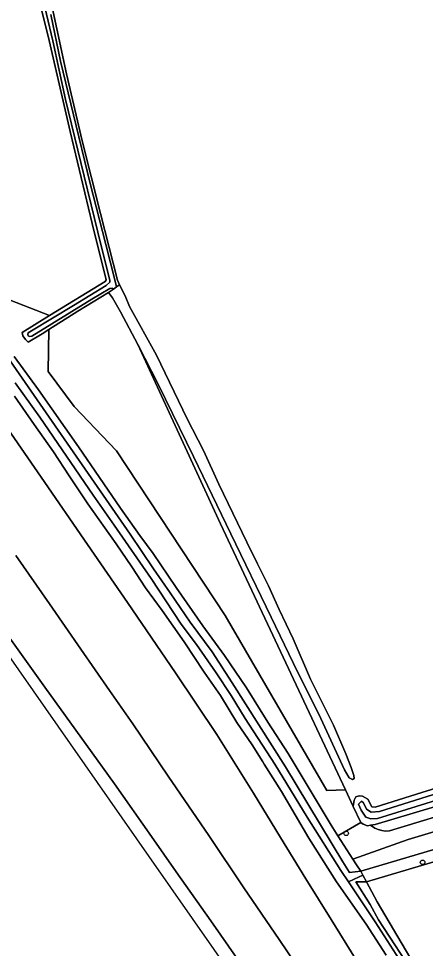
# Model space of a CAD drawing. Extents: x 161385 to 162589, y 388479 to 389756.
# Drawn here: x 161547.5 to 161634.8, y 389443.5 to 389642.9 of the extents above; entities that cross this region are included whole.
import ezdxf

# ---------------------------------------------------------------- set-up
doc = ezdxf.new("R2010")
doc.units = 0
for name, color, linetype in [('IMGEO_Berm_groen', 7, 'Continuous'), ('IMGEO_Boom', 7, 'Continuous'), ('IMGEO_Bouwland', 7, 'Continuous'), ('IMGEO_Grasland_overig', 7, 'Continuous'), ('IMGEO_Greppel_droge_sloot', 7, 'Continuous'), ('IMGEO_Groenvoorziening', 7, 'Continuous'), ('IMGEO_Loofbos', 7, 'Continuous'), ('IMGEO_Oever', 7, 'Continuous'), ('IMGEO_Rijbaan_autoweg', 7, 'Continuous'), ('IMGEO_Waterloop', 7, 'Continuous')]:
    doc.layers.add(name, color=color, linetype=linetype)

msp = doc.modelspace()

# ---------------------------------------------------------------- linework, layer by layer
at = {"layer": 'IMGEO_Berm_groen'}
for points in [[(161540.82, 389561.12), (161552.34, 389544.55), (161562.3, 389530.15), (161570.89, 389517.65), (161581.16, 389502.62), (161590.08, 389489.35), (161597.92, 389476.78), (161603.76, 389467.28), (161609.16, 389458.41), (161614.62, 389449.67), (161619.83, 389441.25)], [(161626.4, 389442.06), (161622.14, 389448.67), (161615.78, 389457.75), (161609.78, 389467.11), (161603.92, 389477.15), (161600.21, 389483.02), (161599.91, 389483.52), (161597.64, 389487.13), (161594.36, 389491.97), (161590.83, 389497.7), (161587.37, 389502.75), (161583.04, 389509.22), (161578.34, 389515.98), (161574.72, 389520.81), (161571.83, 389525.36), (161568.41, 389530.24), (161562.36, 389538.88), (161558.37, 389544.82), (161555.01, 389549.98), (161550.85, 389555.87), (161546.65, 389561.93)], [(161610.16, 389435.43), (161603.47, 389445.42), (161595.85, 389456.51), (161588.32, 389467.67), (161579.64, 389480.41), (161572.02, 389491.62), (161567, 389498.8), (161560.84, 389507.69), (161554.12, 389517.38), (161546.9, 389527.73)], [(161545.62, 389510.06), (161553.12, 389499.54), (161562.02, 389487.19), (161568.06, 389478.8), (161576.06, 389467.47), (161581.35, 389459.93), (161588.77, 389449.41), (161594.7, 389440.92)]]:
    msp.add_lwpolyline(points, dxfattribs=at)
at = {"layer": 'IMGEO_Boom'}
for centre in [(161617.83, 389468.17), (161634.23, 389461.95)]:
    msp.add_circle(centre, 0.489, dxfattribs=at)
at = {"layer": 'IMGEO_Bouwland'}
msp.add_lwpolyline([(161805.95, 389469.11), (161804.25, 389478.14), (161802.1, 389488.34), (161798.9, 389499.15), (161798.57, 389500.56), (161798.13, 389501.88), (161798.1, 389502.8), (161796.49, 389509.15), (161787.98, 389506.65), (161775.79, 389503.31), (161622.16, 389457.73), (161624.51, 389453.44), (161631.46, 389441.6)], dxfattribs=at)
at = {"layer": 'IMGEO_Grasland_overig'}
msp.add_lwpolyline([(161638.43, 389472.12), (161627.11, 389468.69), (161626.3, 389468.66), (161625.49, 389468.75), (161624.71, 389468.96), (161623.96, 389469.28), (161623.02, 389469.89), (161622.4, 389469.8), (161621.46, 389470.13), (161620.95, 389470.51), (161616.03, 389467.66), (161619.26, 389462.6), (161631.17, 389466.87), (161691.55, 389484.94)], dxfattribs=at)
at = {"layer": 'IMGEO_Greppel_droge_sloot'}
msp.add_lwpolyline([(161569.19, 389585.85), (161568.48, 389585.36), (161567.84, 389584.92), (161566.82, 389584.2), (161567.64, 389583.01), (161569.36, 389580), (161573.11, 389572.99), (161577.53, 389564.36), (161585.02, 389549.02), (161593.04, 389532.42), (161601.74, 389514.54), (161607.48, 389502.63), (161611.98, 389493.72), (161617.49, 389481.78), (161618.49, 389480.06), (161619.21, 389479.69), (161619.52, 389479.93), (161619.5, 389480.57), (161618.91, 389482.31), (161617.78, 389485.22), (161615.13, 389491.36), (161610.16, 389501.2), (161606.45, 389509.86), (161603.41, 389516.21), (161601.16, 389521.26), (161598.81, 389525.94), (161596.5, 389530.6), (161590.47, 389543.04), (161587.22, 389550.29), (161583.67, 389557.11), (161577.08, 389570.74), (161571.32, 389581.14), (161570.36, 389583.48)], close=True, dxfattribs=at)
at = {"layer": 'IMGEO_Groenvoorziening'}
msp.add_lwpolyline([(161546.51, 389570.47), (161551.79, 389563.31), (161560.38, 389551.1), (161569.38, 389537.91), (161573.55, 389532.04), (161576.41, 389528.18), (161581.32, 389520.87), (161587.08, 389512.71), (161591.71, 389506.34), (161596.4, 389499.39), (161601.04, 389492.02), (161605.39, 389485.31), (161614.57, 389469.94), (161616.03, 389467.66), (161620.95, 389470.51), (161619.36, 389473.9), (161617.66, 389477.5), (161613.68, 389477.38), (161591.85, 389514.89), (161568.52, 389550.22), (161559.45, 389559.73), (161553.85, 389567.22), (161553.98, 389576.23), (161552.58, 389575.34), (161549.53, 389573.5), (161549.2, 389573.85), (161549, 389574.07), (161548.43, 389574.9), (161548.26, 389575.58), (161554.15, 389579.21), (161541.36, 389584.19)], dxfattribs=at)
at = {"layer": 'IMGEO_Loofbos'}
for points in [[(161541.36, 389584.19), (161554.15, 389579.21), (161566.07, 389586.56), (161566.32, 389586.87), (161563.31, 389598.95), (161558.55, 389618.73), (161554.09, 389638.23), (161550.94, 389651.03), (161549.88, 389655.79), (161549.6, 389658.05), (161549.52, 389659.83), (161549.72, 389660.51), (161553.37, 389661.26), (161558.41, 389661.82), (161571.06, 389662.38), (161597.14, 389661.88), (161597.96, 389668.68), (161606.41, 389728.89), (161585.08, 389714.1), (161584.85, 389739.18), (161584.85, 389739.18), (161525.54, 389738.18)], [(161553.61, 389650.47), (161557.77, 389631.1), (161561.15, 389616.69), (161565.08, 389601.1), (161568.7, 389586.85), (161569.19, 389585.85), (161570.36, 389583.48), (161571.32, 389581.14), (161577.08, 389570.74), (161583.67, 389557.11), (161587.22, 389550.29), (161590.47, 389543.04), (161596.5, 389530.6), (161598.81, 389525.94), (161601.16, 389521.26), (161603.41, 389516.21), (161606.45, 389509.86), (161610.16, 389501.2), (161615.13, 389491.36), (161617.78, 389485.22), (161618.91, 389482.31), (161619.5, 389480.57), (161619.52, 389479.93), (161619.21, 389479.69), (161618.49, 389480.06), (161617.49, 389481.78), (161611.98, 389493.72), (161607.48, 389502.63), (161601.74, 389514.54), (161593.04, 389532.42), (161585.02, 389549.02), (161577.53, 389564.36), (161573.11, 389572.99), (161590.86, 389534.52), (161607.09, 389500), (161617.66, 389477.5), (161619.36, 389473.9), (161619.52, 389475.3), (161619.88, 389475.96), (161620.58, 389476.2), (161621.35, 389476.11), (161622.46, 389475.46), (161623.3, 389473.85), (161624.02, 389473.81), (161634.05, 389476.9), (161638.91, 389478.41)]]:
    msp.add_lwpolyline(points, dxfattribs=at)
for points in [[(161573.11, 389572.99), (161569.36, 389580), (161567.64, 389583.01), (161566.82, 389584.2), (161560.22, 389580.15), (161553.98, 389576.23), (161553.85, 389567.22), (161559.45, 389559.73), (161568.52, 389550.22), (161591.85, 389514.89), (161613.68, 389477.38), (161617.66, 389477.5), (161607.09, 389500), (161590.86, 389534.52)], [(161623.96, 389469.28), (161624.71, 389468.96), (161625.49, 389468.75), (161626.3, 389468.66), (161627.11, 389468.69), (161638.43, 389472.12), (161650.36, 389477.13), (161659.91, 389478.55), (161666.31, 389479.98), (161668.81, 389482.06), (161717.05, 389495.56), (161779.63, 389513.83), (161784.85, 389516.94), (161785.68, 389520.39), (161763.85, 389512.88), (161732.67, 389503.28), (161722.51, 389500), (161697.56, 389491.94), (161676.08, 389485.99), (161641.06, 389475.11), (161624.05, 389470.05), (161623.02, 389469.89)], [(161735.39, 389493.94), (161733.55, 389496.45), (161694.97, 389484.95), (161691.55, 389484.94), (161631.17, 389466.87), (161619.26, 389462.6), (161620.01, 389461.44), (161620.99, 389460.08)]]:
    msp.add_lwpolyline(points, close=True, dxfattribs=at)
at = {"layer": 'IMGEO_Oever'}
for points in [[(161550.94, 389651.03), (161554.09, 389638.23), (161558.55, 389618.73), (161563.31, 389598.95), (161566.32, 389586.87), (161566.07, 389586.56), (161554.15, 389579.21), (161548.26, 389575.58), (161548.43, 389574.9), (161549, 389574.07), (161549.2, 389573.85), (161549.53, 389573.5), (161552.58, 389575.34), (161553.98, 389576.23), (161560.22, 389580.15), (161566.82, 389584.2), (161567.84, 389584.92), (161567.65, 389585.09), (161567.07, 389585.01), (161563.23, 389582.73), (161550.32, 389574.82), (161549.87, 389574.74), (161549.52, 389574.85), (161549.45, 389575.16), (161549.55, 389575.53), (161550.24, 389575.96), (161559.31, 389581.41), (161566.3, 389585.69), (161567.07, 389586.41), (161567.09, 389586.73), (161564.53, 389597.1), (161560.85, 389612.05), (161557.54, 389625.59), (161554.82, 389638.19), (161552.12, 389649.64)], [(161554.42, 389643.8), (161556.48, 389633.8), (161559.29, 389622.31), (161562.78, 389607.87), (161566.22, 389594.48), (161568.2, 389586.62), (161568.48, 389585.36), (161569.19, 389585.85), (161568.7, 389586.85), (161565.08, 389601.1), (161561.15, 389616.69), (161557.77, 389631.1), (161553.61, 389650.47)], [(161517.22, 389610.46), (161548.23, 389565.82), (161571.42, 389532.32), (161576.43, 389524.87), (161580.07, 389519.73), (161584.36, 389513.48), (161589.08, 389507.1), (161593.35, 389500.48), (161604.77, 389482.4), (161617.12, 389462.04), (161618.57, 389459.78), (161620.99, 389460.08), (161620.01, 389461.44), (161619.26, 389462.6), (161616.03, 389467.66), (161614.57, 389469.94), (161605.39, 389485.31), (161601.04, 389492.02), (161596.4, 389499.39), (161591.71, 389506.34), (161587.08, 389512.71), (161581.32, 389520.87), (161576.41, 389528.18), (161573.55, 389532.04), (161569.38, 389537.91), (161560.38, 389551.1), (161551.79, 389563.31), (161546.51, 389570.47)], [(161633.73, 389434.2), (161624.06, 389449.21), (161618.35, 389457.74), (161616.69, 389460.21), (161609.44, 389471.62), (161602.52, 389482.99), (161596.14, 389492.77), (161593.14, 389497.7), (161589.92, 389502.59), (161585.66, 389508.66), (161582.43, 389513.03), (161575.93, 389522.82), (161568.03, 389534.26), (161563.48, 389540.67), (161552.02, 389557.47), (161546.75, 389564.77)], [(161546.65, 389561.93), (161550.85, 389555.87), (161555.01, 389549.98), (161558.37, 389544.82), (161562.36, 389538.88), (161568.41, 389530.24), (161571.83, 389525.36), (161574.72, 389520.81), (161578.34, 389515.98), (161583.04, 389509.22), (161587.37, 389502.75), (161590.83, 389497.7), (161594.36, 389491.97), (161597.64, 389487.13), (161599.91, 389483.52), (161600.21, 389483.02), (161603.92, 389477.15), (161609.78, 389467.11), (161615.78, 389457.75), (161622.14, 389448.67), (161626.4, 389442.06)], [(161675.31, 389487.07), (161624.57, 389471.33), (161623.09, 389471.27), (161622.07, 389471.65), (161621.02, 389473.15), (161620.46, 389474.39), (161621.13, 389475.03), (161621.56, 389474.69), (161622.22, 389473.34), (161623.16, 389472.74), (161624.99, 389472.83), (161641.57, 389478.1)], [(161638.91, 389478.41), (161634.05, 389476.9), (161624.02, 389473.81), (161623.3, 389473.85), (161622.46, 389475.46), (161621.35, 389476.11), (161620.58, 389476.2), (161619.88, 389475.96), (161619.52, 389475.3), (161619.36, 389473.9), (161620.95, 389470.51), (161621.46, 389470.13), (161622.4, 389469.8), (161623.02, 389469.89), (161624.05, 389470.05), (161641.06, 389475.11)], [(161631.46, 389441.6), (161624.51, 389453.44), (161622.16, 389457.73), (161619.88, 389457.74), (161623, 389452.87), (161624.77, 389449.64), (161632.99, 389437.02)]]:
    msp.add_lwpolyline(points, dxfattribs=at)
at = {"layer": 'IMGEO_Rijbaan_autoweg'}
for points in [[(161594.7, 389440.92), (161588.77, 389449.41), (161581.35, 389459.93), (161576.06, 389467.47), (161568.06, 389478.8), (161562.02, 389487.19), (161553.12, 389499.54), (161545.62, 389510.06), (161537.34, 389521.47), (161530.7, 389530.54), (161522.76, 389541.44), (161515.21, 389551.81), (161506.43, 389563.89), (161497.93, 389575.54), (161486.97, 389590.73), (161477.61, 389603.91), (161471.45, 389612.28), (161466.61, 389618.74), (161503, 389566.7), (161575.43, 389463.21), (161603.35, 389423.32)], [(161619.83, 389441.25), (161614.62, 389449.67), (161609.16, 389458.41), (161603.76, 389467.28), (161597.92, 389476.78), (161590.08, 389489.35), (161581.16, 389502.62), (161570.89, 389517.65), (161562.3, 389530.15), (161552.34, 389544.55), (161540.82, 389561.12)], [(161546.9, 389527.73), (161554.12, 389517.38), (161560.84, 389507.69), (161567, 389498.8), (161572.02, 389491.62), (161579.64, 389480.41), (161588.32, 389467.67), (161595.85, 389456.51), (161603.47, 389445.42), (161610.16, 389435.43)]]:
    msp.add_lwpolyline(points, dxfattribs=at)
at = {"layer": 'IMGEO_Waterloop'}
for points in [[(161552.12, 389649.64), (161554.82, 389638.19), (161557.54, 389625.59), (161560.85, 389612.05), (161564.53, 389597.1), (161567.09, 389586.73), (161567.07, 389586.41), (161566.3, 389585.69), (161559.31, 389581.41), (161550.24, 389575.96), (161549.55, 389575.53), (161549.45, 389575.16), (161549.52, 389574.85), (161549.87, 389574.74), (161550.32, 389574.82), (161563.23, 389582.73), (161567.07, 389585.01), (161567.65, 389585.09), (161567.84, 389584.92), (161568.48, 389585.36), (161568.2, 389586.62), (161566.22, 389594.48), (161562.78, 389607.87), (161559.29, 389622.31), (161556.48, 389633.8), (161554.42, 389643.8)], [(161546.75, 389564.77), (161552.02, 389557.47), (161563.48, 389540.67), (161568.03, 389534.26), (161575.93, 389522.82), (161582.43, 389513.03), (161585.66, 389508.66), (161589.92, 389502.59), (161593.14, 389497.7), (161596.14, 389492.77), (161602.52, 389482.99), (161609.44, 389471.62), (161616.69, 389460.21), (161618.35, 389457.74), (161619.52, 389458.3), (161621.42, 389459.21), (161620.99, 389460.08), (161618.57, 389459.78), (161617.12, 389462.04), (161604.77, 389482.4), (161593.35, 389500.48), (161589.08, 389507.1), (161584.36, 389513.48), (161580.07, 389519.73), (161576.43, 389524.87), (161571.42, 389532.32), (161548.23, 389565.82), (161517.22, 389610.46)], [(161641.57, 389478.1), (161624.99, 389472.83), (161623.16, 389472.74), (161622.22, 389473.34), (161621.56, 389474.69), (161621.13, 389475.03), (161620.46, 389474.39), (161621.02, 389473.15), (161622.07, 389471.65), (161623.09, 389471.27), (161624.57, 389471.33), (161675.31, 389487.07)], [(161632.99, 389437.02), (161624.77, 389449.64), (161623, 389452.87), (161619.88, 389457.74), (161622.16, 389457.73), (161621.42, 389459.21), (161619.52, 389458.3), (161618.35, 389457.74), (161624.06, 389449.21), (161633.73, 389434.2)]]:
    msp.add_lwpolyline(points, dxfattribs=at)
msp.add_lwpolyline([(161620.99, 389460.08), (161621.42, 389459.21), (161622.16, 389457.73), (161775.79, 389503.31), (161787.98, 389506.65), (161796.49, 389509.15), (161796.36, 389510.57), (161795.03, 389511.46), (161788.56, 389509.51), (161782.64, 389507.78), (161748.75, 389497.85), (161735.39, 389493.94)], close=True, dxfattribs=at)

doc.saveas('drawing.dxf')
